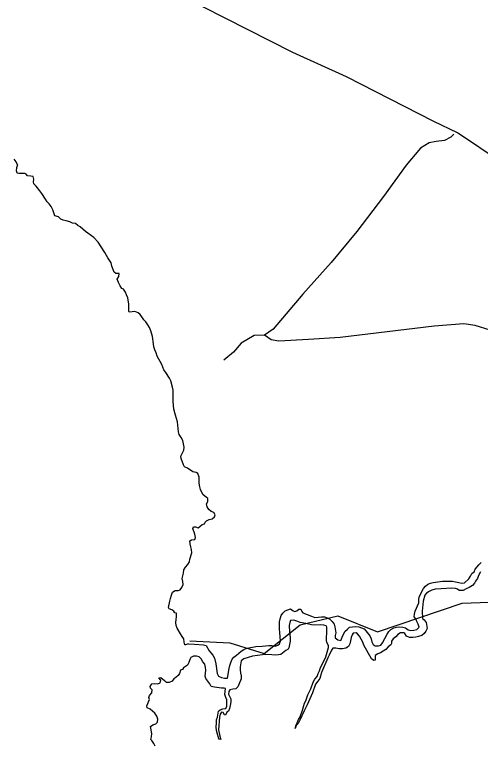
# Model space of a CAD drawing. Extents: x 1945482 to 2853149, y 66427 to 1015778.
# Drawn here: x 2324342 to 2326825, y 137547 to 141437 of the extents above; entities that cross this region are included whole.
import ezdxf

# ---------------------------------------------------------------- set-up
doc = ezdxf.new("R2010")
doc.units = 0
for name, color, linetype in [('Old_Level_35', 7, 'Continuous'), ('Old_Level_50', 7, 'Continuous'), ('Old_Level_60', 7, 'Continuous')]:
    doc.layers.add(name, color=color, linetype=linetype)

msp = doc.modelspace()

# ---------------------------------------------------------------- linework, layer by layer
at = {"layer": 'Old_Level_35'}
for points in [[(2328040.8, 139810.8), (2327836.4, 139987.2), (2327747.2, 140074), (2327590.5, 140197.2), (2326936, 140651.4), (2326703.5, 140807.1), (2326576.8, 140868.3), (2326111.2, 141105.9), (2325826.1, 141234.8), (2325346.2, 141478.1)], [(2326683.5, 140800.7), (2326668.1, 140784), (2326633, 140766.5), (2326589.2, 140760.9), (2326551.4, 140753.5), (2326506.3, 140725.4), (2326430.1, 140634.4), (2326308.7, 140467.5), (2326165.7, 140282), (2326030.2, 140116.5), (2325879, 139946.4), (2325720.3, 139760), (2325673.7, 139728.3)], [(2327668.6, 139966.7), (2327629.1, 139959.4), (2327571.1, 139957.2), (2327431.3, 139899.8), (2327224.8, 139809.6), (2327136, 139782.1), (2327024.9, 139759.7), (2326947.2, 139750.7), (2326876.7, 139755.8), (2326798, 139780.6), (2326737.6, 139788.3), (2326577.9, 139776.1), (2326329, 139746.3), (2326078.1, 139716.3), (2325908.6, 139705.7), (2325750.7, 139697.2), (2325710.4, 139703.8), (2325673.7, 139728.3)], [(2325673.7, 139728.3), (2325619.6, 139726.1), (2325549.3, 139685.3), (2325509.2, 139637.7), (2325456.7, 139595.6)]]:
    msp.add_lwpolyline(points, dxfattribs=at)
at = {"layer": 'Old_Level_50'}
msp.add_lwpolyline([(2325275.5, 138098.8), (2325489.4, 138089.5), (2325672, 138031.8), (2325864.1, 138185.6), (2326065.9, 138233.6), (2326277.3, 138147.1), (2326728.8, 138300.9), (2327017.1, 138310.5), (2327689.6, 139127.5), (2327843.3, 139646.6), (2327886.7, 139757.7)], dxfattribs=at)
at = {"layer": 'Old_Level_60'}
for points in [[(2325089, 139651.3), (2325085, 139666.7), (2325082, 139682.8), (2325077, 139720.8), (2325068.7, 139751.9), (2325060.5, 139769.4), (2325052.5, 139783.6), (2325041.2, 139799.2), (2325030, 139811.3), (2325020.5, 139826.4), (2325010.7, 139839.2), (2325000, 139847.4), (2324983.7, 139854.7), (2324968, 139852.6), (2324952.7, 139852), (2324950, 139857.2), (2324951, 139894.6), (2324945.5, 139927), (2324939.2, 139943.6), (2324932.7, 139958.1), (2324923, 139974.2), (2324913.2, 139977), (2324904.5, 139991.5), (2324895.2, 140010), (2324889.5, 140027.1), (2324896.7, 140042.2), (2324900, 140057.2), (2324880.7, 140057.2), (2324873, 140064.6), (2324860.7, 140097), (2324856.5, 140114.7), (2324838.5, 140140.1), (2324831.5, 140153.9), (2324822.7, 140168.7), (2324788.2, 140224.8), (2324763.7, 140248.9), (2324720.2, 140281.2), (2324691.5, 140305.4), (2324678.5, 140312.9), (2324666.5, 140323), (2324649.7, 140325.2), (2324635.5, 140332.2), (2324617, 140338.7), (2324601, 140341.1), (2324588.5, 140347.8), (2324576.7, 140360.2), (2324555.5, 140365.6), (2324545, 140397.1), (2324536, 140414.5), (2324526, 140429.2), (2324515.2, 140439.8), (2324506.2, 140452.7), (2324487.2, 140483.2), (2324476.7, 140498.2), (2324457.5, 140523.2), (2324443.5, 140534.5), (2324443, 140545.3), (2324443.5, 140561), (2324441.2, 140574.7), (2324429, 140576.9), (2324411, 140577.9), (2324404, 140586.5), (2324397.2, 140591.2), (2324364.2, 140590.4), (2324355.2, 140592), (2324352.5, 140605.4), (2324354, 140621.9), (2324358.2, 140637.8), (2324356.7, 140635.7), (2324350.5, 140651.7), (2324339, 140666.3)], [(2325268.2, 138082.7), (2325253.5, 138078.3), (2325249.7, 138078.8), (2325246.7, 138092), (2325244.5, 138109.5), (2325236, 138123.2), (2325225.5, 138136.9), (2325208.2, 138166.2), (2325204, 138180.7), (2325201.7, 138197.5), (2325203, 138212.7), (2325205.7, 138227.8), (2325204.7, 138246.2), (2325196.2, 138248.1), (2325190.7, 138256.8), (2325180.7, 138264.1), (2325165.2, 138270.5), (2325162.2, 138276.8), (2325170.2, 138310.3), (2325172.7, 138325.6), (2325177.7, 138342.1), (2325184, 138358.6), (2325197, 138368.4), (2325214.2, 138367.8), (2325225.2, 138370.8), (2325232.7, 138383.9), (2325240.5, 138400), (2325239, 138416.4), (2325234.5, 138431.5), (2325242.5, 138460), (2325244.2, 138477.4), (2325253.7, 138492.6), (2325265.5, 138507.1), (2325274, 138519.8), (2325276.7, 138534.8), (2325286, 138569.2), (2325284.7, 138586.1), (2325280.7, 138601.2), (2325278.2, 138616.2), (2325276.7, 138632.6), (2325285.7, 138637.2), (2325302.5, 138639.4), (2325305.5, 138650.9), (2325302.5, 138667.2), (2325292, 138698.7), (2325296.2, 138707.7), (2325305.7, 138707), (2325320, 138701.7), (2325329, 138708.2), (2325342.7, 138720), (2325354.2, 138722.6), (2325358.7, 138731.2), (2325365, 138738.8), (2325379, 138746.7), (2325395.5, 138749.2), (2325407, 138759.6), (2325412, 138771.3), (2325403.5, 138783.7), (2325390.5, 138788.3), (2325376.7, 138799.3), (2325368.2, 138814.5), (2325365.7, 138829.6), (2325372.5, 138842.7), (2325372, 138857.9), (2325362.5, 138865.8), (2325346.7, 138876.9), (2325339.2, 138890.3), (2325332.2, 138905.5), (2325329, 138920.2), (2325326, 138939.7), (2325325.5, 138972.2), (2325318.7, 138990.6), (2325310, 138997.4), (2325292.5, 139001), (2325263.7, 139019.8), (2325247.7, 139027.3), (2325241.7, 139038), (2325229.2, 139072), (2325228.7, 139084.3), (2325243.2, 139116.1), (2325245.2, 139132.4), (2325238.2, 139168.1), (2325230.2, 139184), (2325219.7, 139199.2), (2325215.7, 139214.2), (2325210.5, 139265.9), (2325205.7, 139283.8), (2325199.5, 139302.3), (2325191.2, 139333.6), (2325188, 139374.4), (2325187, 139435.3), (2325184.5, 139450.9), (2325174.2, 139485.1), (2325167.5, 139499.3), (2325147.7, 139529), (2325138.2, 139544.8), (2325126, 139572.7), (2325101.5, 139617.1), (2325096.5, 139634.1), (2325089, 139651.3)], [(2325873.7, 138255.6), (2325878.7, 138247.9), (2325925.2, 138230.1), (2325942.7, 138224.6), (2325977.5, 138227.3), (2325993.2, 138226.8), (2326009, 138221.9), (2326022.5, 138214.7), (2326035, 138203), (2326045, 138188.9), (2326050, 138174), (2326054, 138143), (2326051.5, 138127.8), (2326051.7, 138115.3), (2326065, 138105.2), (2326081.2, 138101.5), (2326087.5, 138118.3), (2326103.2, 138149.3), (2326116.2, 138162.1), (2326128, 138171.6), (2326143.7, 138174.9), (2326161, 138175.1), (2326176.5, 138174.3), (2326191.5, 138169.3), (2326205.5, 138162.7), (2326215.2, 138153.1), (2326235.5, 138126.8), (2326242.5, 138110.3), (2326247, 138093.3), (2326253, 138079.3), (2326265, 138072.5), (2326282.2, 138072.3), (2326294.5, 138076.5), (2326303.7, 138089.1), (2326327.5, 138134.5), (2326337.2, 138148.6), (2326348.5, 138160.6), (2326363.5, 138168.2), (2326378, 138172.8), (2326395.5, 138173.5), (2326412.2, 138172.9), (2326425.2, 138169), (2326439.5, 138158.6), (2326454.7, 138155.4), (2326470.2, 138155.9), (2326486.5, 138160.8), (2326498.7, 138172.6), (2326494, 138188.3), (2326487.2, 138201.8), (2326481.2, 138216.1), (2326472.2, 138227.2), (2326473.5, 138242.3), (2326477.5, 138258), (2326497.7, 138301.9), (2326497.5, 138317.9), (2326498.5, 138333.7), (2326521.2, 138378.3), (2326532.2, 138390.7), (2326544.2, 138401.5), (2326558.5, 138406.5), (2326574, 138409.8), (2326623, 138417.6), (2326639.5, 138418.4), (2326676.7, 138416.9), (2326693.2, 138414.3), (2326709.5, 138409.8), (2326726, 138406.5), (2326739.7, 138408.7), (2326763.7, 138430.7), (2326772.5, 138443.4), (2326780, 138457.6), (2326791.5, 138467.6), (2326798.2, 138481.3), (2326817.2, 138505.4), (2326830.2, 138517)], [(2326826.5, 138467.2), (2326815.7, 138448.2), (2326809.2, 138432.5), (2326800, 138417.8), (2326794.2, 138406.6), (2326783, 138394.5), (2326766, 138383.9), (2326750, 138377.4), (2326733.7, 138368.2), (2326712.2, 138367.2), (2326702.7, 138374.7), (2326692.7, 138378.8), (2326671.7, 138379.9), (2326616.5, 138377.2), (2326584.5, 138374.6), (2326565.7, 138370.3), (2326552, 138363.1), (2326538, 138354.3), (2326528.7, 138342.5), (2326520.2, 138310.3), (2326515.5, 138258.1), (2326516.2, 138217.7), (2326525.5, 138210.6), (2326536, 138196.9), (2326542.2, 138165.5), (2326535, 138150.9), (2326524.7, 138139.1), (2326512.2, 138128.3), (2326496, 138122.1), (2326480.7, 138118.8), (2326465, 138117.4), (2326446.5, 138117.1), (2326431.2, 138124.3), (2326421.7, 138138.8), (2326416.2, 138142.5), (2326400, 138142.2), (2326385.2, 138133.8), (2326373.5, 138121.3), (2326360, 138110.1), (2326350.7, 138097.4), (2326351.7, 138085.1), (2326347.2, 138077.3), (2326334.2, 138066.7), (2326321.2, 138054.1), (2326307.5, 138043.9), (2326292.5, 138035.9), (2326277.7, 138030.5), (2326263.5, 138021.8), (2326264.7, 137997.2), (2326257, 137994.8), (2326244.7, 138003), (2326204, 138076.3), (2326197.7, 138092.8), (2326190.2, 138107.8), (2326181, 138123.6), (2326170.2, 138137.4), (2326163.2, 138142), (2326147.7, 138140.7), (2326141.5, 138131.4), (2326136, 138117), (2326133.5, 138099.5), (2326130, 138083.6), (2326121.2, 138068.7), (2326107.2, 138060), (2326089.5, 138056.2)], [(2325268.2, 138082.7), (2325301, 138082), (2325348.2, 138078.1), (2325362.5, 138074.4), (2325379, 138046.6), (2325388.2, 138034.7), (2325399.2, 138023.5), (2325408, 138007.9), (2325415, 137977.2), (2325422, 137926.2), (2325429.5, 137911.4), (2325444.5, 137904.7), (2325461.2, 137900.7), (2325476.2, 137901.4), (2325486.2, 137951.3), (2325489, 137968.8), (2325494, 137984.5), (2325501.2, 138001), (2325510.5, 138012.8), (2325524, 138022.8), (2325550.2, 138045.1), (2325564.7, 138054.1), (2325580.5, 138059.7), (2325610.7, 138066.5), (2325628.2, 138069.3), (2325662, 138071.5), (2325697.7, 138075), (2325713.2, 138075.1), (2325730.2, 138071.4), (2325745, 138077), (2325754.7, 138084), (2325758.7, 138096.9), (2325756, 138144.5), (2325754.2, 138162.1), (2325754, 138181.1), (2325755, 138200.3), (2325757, 138217.5), (2325763.7, 138234), (2325772.5, 138246.5), (2325784.7, 138258.7), (2325798, 138265.5), (2325813.5, 138269.5), (2325827, 138259.7), (2325836.2, 138255.8), (2325846.5, 138259.7), (2325857.5, 138269.1), (2325868, 138268), (2325873.7, 138255.6)], [(2325830.7, 138210.3), (2325813.5, 138208.7), (2325808.5, 138197.2), (2325806, 138181.3), (2325807.2, 138147.1), (2325810.5, 138115.2), (2325811.5, 138097.5), (2325803.5, 138061.8), (2325801, 138054.9), (2325788, 138047.6), (2325761, 138026.7), (2325748.7, 138024), (2325731.5, 138023.8), (2325713.2, 138024), (2325678.5, 138025.9), (2325662.7, 138024.8), (2325611, 138018.1), (2325563.5, 138003), (2325550.2, 137992.3), (2325545, 137961.4), (2325544, 137944.2), (2325545.5, 137928.5), (2325549.2, 137912.9), (2325549.2, 137897.7), (2325538.2, 137867), (2325531.2, 137853.6), (2325520.7, 137844.4), (2325506.2, 137841.9), (2325490, 137837.5), (2325483.2, 137829.3), (2325482.5, 137815.6), (2325494.2, 137790.5), (2325494, 137775.2), (2325491.2, 137755.1), (2325488, 137739.3), (2325481.5, 137724), (2325473, 137719.8), (2325466.5, 137704.1), (2325460.7, 137704.7), (2325454, 137717.2), (2325444.7, 137718.6), (2325437.7, 137708), (2325433.5, 137691.8), (2325429, 137624.8), (2325435.2, 137591.6), (2325441.5, 137573.4), (2325439, 137575.5), (2325431.2, 137576.2), (2325429.2, 137585.1), (2325423.5, 137601.8), (2325419, 137620.8), (2325417.2, 137641.3), (2325418.5, 137661.1), (2325418, 137678.9), (2325423.5, 137692.3), (2325429, 137724.4), (2325437.2, 137731.2), (2325452.5, 137736.5), (2325468.2, 137738.9), (2325473.2, 137751.5), (2325474, 137768.4), (2325473.5, 137784.6), (2325468.7, 137796.6), (2325463.5, 137813.8), (2325464.5, 137829.6), (2325466.5, 137845.2), (2325459.7, 137846.6), (2325444.5, 137847), (2325408, 137851.8), (2325390, 137855.8), (2325383, 137870.1), (2325371.5, 137884.2), (2325361.5, 137898.3), (2325358.5, 137911.5), (2325360.7, 137942.3), (2325360, 137958.2), (2325355.5, 137974.8), (2325346, 137987.9), (2325337.2, 138003.1), (2325326.5, 138014.1), (2325312.2, 138018.6), (2325296.5, 138017.4), (2325281.5, 138009.8), (2325276, 137999.3), (2325270.7, 137984), (2325263.5, 137970.1), (2325241.5, 137955.1), (2325236.7, 137947.1), (2325227, 137942.9), (2325221.5, 137925.4), (2325214.5, 137914.5), (2325202, 137904.2), (2325190.7, 137896.5), (2325181.7, 137883.9), (2325165.7, 137877.9), (2325151.5, 137877.2), (2325141.7, 137888.7)], [(2326089.5, 138056.2), (2326072, 138057.3), (2326054.7, 138059.8), (2326039, 138060.5), (2326031.5, 138050.6), (2326018.5, 138023.1), (2326011.2, 138009.7), (2325978.5, 137930.5), (2325969, 137898.9), (2325957.7, 137885.1), (2325946.5, 137869.2), (2325930.5, 137821.9), (2325923.5, 137805.6), (2325908.5, 137774.6), (2325902.5, 137758.8), (2325885.7, 137726.4), (2325862.5, 137676.2), (2325853.7, 137659.7), (2325843.5, 137647.6), (2325837.7, 137632.4), (2325840.7, 137645.7), (2325847.5, 137661.8), (2325855.7, 137679.8), (2325863.7, 137694), (2325876, 137729.6), (2325886.7, 137766.9), (2325893.7, 137780.3), (2325905.7, 137812.2), (2325920.7, 137844.5), (2325934.5, 137879.7), (2325943, 137895.2), (2325954.7, 137908.6), (2325960.5, 137925.8), (2325966.7, 137939.9), (2325972.2, 137957.3), (2325987.5, 137984.5), (2326000.5, 138015.1), (2326015.7, 138063.2), (2326015.2, 138074.8), (2326006.7, 138089.9), (2326004.2, 138103.3), (2326004.2, 138122.4), (2326006.5, 138137.7), (2326006.7, 138153.1), (2326006, 138172.1), (2326002.5, 138180.3), (2325990.5, 138183.6), (2325972.5, 138184.4), (2325939.5, 138182.2), (2325924.5, 138184.1), (2325894.7, 138192.1), (2325864, 138198.1), (2325846.7, 138203.5), (2325830.7, 138210.3)], [(2325090.5, 137538.6), (2325083.7, 137552.8), (2325073, 137567.8), (2325067.5, 137574.1), (2325071.5, 137587.2), (2325072.7, 137605.2), (2325065.7, 137643.2), (2325079, 137652), (2325094, 137656.8), (2325103.2, 137665.9), (2325104.7, 137682.7), (2325100.2, 137697.9), (2325090.2, 137713.3), (2325064, 137735.5), (2325048.5, 137742.7), (2325046, 137753.8), (2325060.2, 137786.7), (2325056.7, 137797.9), (2325061.2, 137809), (2325073, 137822.8), (2325074.5, 137838.4), (2325066, 137847.5), (2325065, 137856.8), (2325074, 137871), (2325089.5, 137871.7), (2325105.5, 137870.7), (2325117.2, 137875.9), (2325121.7, 137889.6), (2325111, 137901.6), (2325122, 137904.1), (2325141.7, 137888.7)]]:
    msp.add_lwpolyline(points, dxfattribs=at)

doc.saveas('drawing.dxf')
